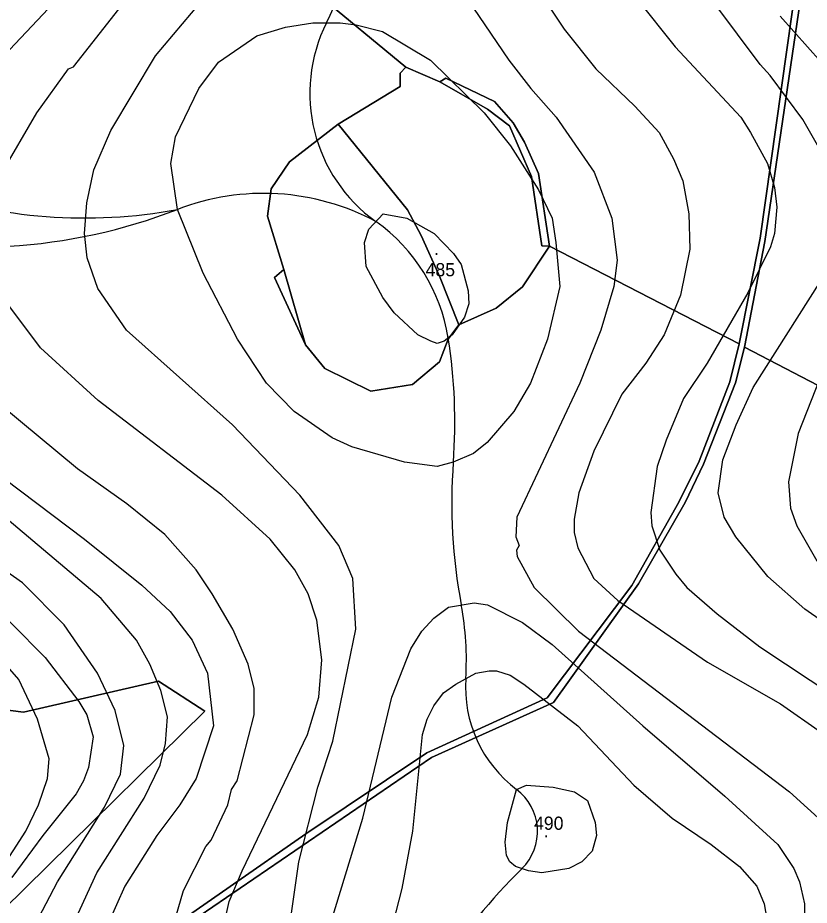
# Model space of a CAD drawing. Extents: x -510989 to -501240, y -1184665 to -1176089.
# Drawn here: x -502365.2 to -502005, y -1182213.7 to -1181809.7 of the extents above; entities that cross this region are included whole.
import ezdxf

# ---------------------------------------------------------------- set-up
doc = ezdxf.new("R2010")
doc.units = 0
for name, color, linetype in [('lesni_pozemek', 7, 'Continuous'), ('NAVRH_rozvodnice', 7, 'Continuous'), ('ostatni_plocha_x_ostatni_komunikace', 7, 'Continuous'), ('STAV_povodi', 7, 'Continuous'), ('STAV_zaplavove_uzemi', 7, 'Continuous'), ('vrstevnice_01', 7, 'Continuous'), ('vrstevnice_02', 7, 'Continuous'), ('vrstevnice_05', 7, 'Continuous')]:
    doc.layers.add(name, color=color, linetype=linetype)

msp = doc.modelspace()

# ---------------------------------------------------------------- linework, layer by layer
at = {"layer": 'lesni_pozemek'}
for points in [[(-501998.53, -1181746.76), (-501982.42, -1181764.77), (-501944.97, -1181795.03), (-501880.83, -1181826.26), (-501858.55, -1181838.68), (-501844.96, -1181879.01), (-501847.95, -1181907.31), (-501848.69, -1181934.56), (-501854.52, -1181978.7), (-501867.23, -1181995.21), (-501870.89, -1182044.77), (-502034.46, -1181959.71), (-502025.19, -1181911.54), (-502007.67, -1181791.89), (-501999.61, -1181757.83)], [(-502191.19, -1181834.98), (-502188.68, -1181832.27), (-502173.19, -1181838.91), (-502151.39, -1181851.28), (-502141.42, -1181858.86), (-502131.4, -1181881.93), (-502126.74, -1181913.48), (-502123.19, -1181913.76), (-502135.59, -1181932.28), (-502147.58, -1181941.93), (-502164.53, -1181949.5), (-502173.35, -1181927.41), (-502181.66, -1181908.77), (-502187.83, -1181897.09), (-502219.42, -1181858.24), (-502191.2, -1181841.03)], [(-502170.37, -1181837.16), (-502148.32, -1181847.91), (-502139.84, -1181857.5), (-502134.58, -1181866.3), (-502128.31, -1181880.7), (-502123.19, -1181913.76), (-502126.74, -1181913.48), (-502131.4, -1181881.93), (-502141.42, -1181858.86), (-502151.39, -1181851.28), (-502173.19, -1181838.91)], [(-502241.55, -1181875.33), (-502219.42, -1181858.24), (-502187.83, -1181897.09), (-502181.66, -1181908.77), (-502173.35, -1181927.41), (-502164.53, -1181949.5), (-502169.33, -1181955.99), (-502173.26, -1181966.39), (-502185.59, -1181976.68), (-502204.6, -1181979.69), (-502225.54, -1181969.44), (-502234.23, -1181958.67), (-502244.2, -1181924.31), (-502251.52, -1181900.08), (-502249.93, -1181887.6)], [(-502244.2, -1181924.31), (-502234.23, -1181958.67), (-502248.38, -1181927.92)]]:
    msp.add_lwpolyline(points, close=True, dxfattribs=at)
for points in [[(-502270.22, -1181764.64), (-502188.68, -1181832.27), (-502191.19, -1181834.98), (-502191.2, -1181841.03), (-502219.42, -1181858.24), (-502241.55, -1181875.33), (-502249.93, -1181887.6), (-502251.52, -1181900.08), (-502244.2, -1181924.31), (-502248.38, -1181927.92), (-502234.23, -1181958.67), (-502225.54, -1181969.44), (-502204.6, -1181979.69), (-502185.59, -1181976.68), (-502173.26, -1181966.39), (-502169.33, -1181955.99), (-502164.53, -1181949.5), (-502147.58, -1181941.93), (-502135.59, -1181932.28), (-502123.19, -1181913.76), (-502036.95, -1181958.09), (-502041.11, -1181975.39), (-502055.14, -1182011.63), (-502064.31, -1182030.15), (-502085.8, -1182068.1), (-502124.26, -1182119.35), (-502179.05, -1182144.31), (-502234.07, -1182181.25), (-502303.05, -1182229.17)], [(-502010.4, -1181789.93), (-502027.29, -1181910.03), (-502036.95, -1181958.09), (-502123.19, -1181913.76), (-502128.31, -1181880.7), (-502134.58, -1181866.3), (-502139.84, -1181857.5), (-502148.32, -1181847.91), (-502170.37, -1181837.16), (-502173.19, -1181838.91), (-502188.68, -1181832.27), (-502270.22, -1181764.64)], [(-502301.29, -1182231.46), (-502177, -1182146.5), (-502121.39, -1182121.46), (-502082.73, -1182067.43), (-502061.42, -1182030.3), (-502053.1, -1182012.99), (-502038.58, -1181975.92), (-502034.46, -1181959.71), (-501870.89, -1182044.77), (-501849.2, -1182050.7), (-501796.69, -1182062.34), (-501801.04, -1182068.44), (-501788.77, -1182102.17), (-501780.33, -1182117.19), (-501763.57, -1182127.33), (-501761.84, -1182137.93), (-501788.11, -1182174.59), (-501793.78, -1182192.58), (-501806.65, -1182208.29), (-501810.29, -1182212.17), (-501814.13, -1182217.72)], [(-502934.02, -1182227.78), (-502923.3, -1182210.79), (-502905.73, -1182206.67), (-502887.92, -1182184.97), (-502884.14, -1182188.88), (-502876.29, -1182183.65), (-502856.01, -1182160.41), (-502846.42, -1182153.77), (-502779.06, -1182222.59), (-502730.81, -1182193.96), (-502619.98, -1182190.99), (-502550.45, -1182140.43), (-502509.86, -1182121.35), (-502475.97, -1182111.18), (-502362.63, -1182125.84), (-502301.2, -1182111.69), (-502280.11, -1182125.29), (-502423.14, -1182266.14)], [(-502423.14, -1182266.14), (-502280.11, -1182125.29), (-502301.2, -1182111.69), (-502362.63, -1182125.84), (-502475.97, -1182111.18)]]:
    msp.add_lwpolyline(points, dxfattribs=at)
at = {"layer": 'NAVRH_rozvodnice'}
for centre, radius, start, end in [((-502392.11, -1181728.15), 187.23, 333.3939, 351.7543), ((-502160.6, -1181844.11), 71.7, 153.3939, 234.5296), ((-502334.76, -1181669.13), 231.74, 250.8162, 280.4836), ((-502253.4, -1181998.37), 108.68, 61.8974, 111.1386), ((-502384.95, -1181658.13), 256.1, 255.8844, 291.1386), ((-502249.03, -1181968.22), 80.69, 9.0675, 54.5296), ((-502408.93, -1181993.74), 242.62, 355.6828, 9.0675), ((-501918.2, -1182030.78), 249.51, 175.6828, 190.6749), ((-502294.86, -1182101.78), 133.79, 356.2639, 10.6749), ((-502103.04, -1182114.31), 58.44, 176.2639, 233.0323), ((-502152.53, -1182180.05), 23.85, 314.7147, 53.0323), ((-501919.42, -1182415.49), 307.46, 134.7147, 156.9283)]:
    msp.add_arc(centre, radius, start, end, dxfattribs=at)
at = {"layer": 'ostatni_plocha_x_ostatni_komunikace'}
for points in [[(-502303.05, -1182229.17), (-502234.07, -1182181.25), (-502179.05, -1182144.31), (-502124.26, -1182119.35), (-502085.8, -1182068.1), (-502064.31, -1182030.15), (-502055.14, -1182011.63), (-502041.11, -1181975.39), (-502036.95, -1181958.09), (-502027.29, -1181910.03), (-502010.4, -1181789.93)], [(-502007.67, -1181791.89), (-502025.19, -1181911.54), (-502034.46, -1181959.71), (-502038.58, -1181975.92), (-502053.1, -1182012.99), (-502061.42, -1182030.3), (-502082.73, -1182067.43), (-502121.39, -1182121.46), (-502177, -1182146.5), (-502301.29, -1182231.46)]]:
    msp.add_lwpolyline(points, dxfattribs=at)
at = {"layer": 'STAV_povodi'}
for centre, radius, start, end in [((-502392.11, -1181728.15), 187.23, 333.3939, 351.7543), ((-502160.6, -1181844.11), 71.7, 153.3939, 234.5296), ((-502249.03, -1181968.22), 80.69, 9.0675, 54.5296), ((-502408.93, -1181993.74), 242.62, 355.6828, 9.0675), ((-501918.2, -1182030.78), 249.51, 175.6828, 190.6749), ((-502294.86, -1182101.78), 133.79, 356.2639, 10.6749), ((-502103.04, -1182114.31), 58.44, 176.2639, 233.0323), ((-502152.53, -1182180.05), 23.85, 314.7147, 53.0323), ((-501919.42, -1182415.49), 307.46, 134.7147, 156.9283)]:
    msp.add_arc(centre, radius, start, end, dxfattribs=at)
at = {"layer": 'STAV_zaplavove_uzemi'}
for points in [[(-502723.47, -1180576.88), (-502750.97, -1180610.73), (-502772.12, -1180647.75), (-502783.76, -1180692.17), (-502790.11, -1180735.54), (-502816.55, -1180769.39), (-502838.76, -1180789.49), (-502880.02, -1180813.82), (-502947.71, -1180825.45), (-502980.5, -1180833.91), (-503008.01, -1180838.14), (-503027.04, -1180827.57), (-503058.78, -1180840.26), (-503097.92, -1180865.65), (-503133.88, -1180877.28), (-503224.85, -1180888.92), (-503331.68, -1180909.01), (-503349.66, -1180914.3), (-503380.34, -1180944.98), (-503395.15, -1180996.81), (-503404.67, -1181054.99), (-503414.18, -1181088.83), (-503405.74, -1181137.71), (-503341.21, -1181192.71), (-503275.63, -1181213.86), (-503238.61, -1181228.67), (-503221.69, -1181245.6), (-503229.09, -1181273.1), (-503244.96, -1181310.12), (-503251.3, -1181333.39), (-503243.9, -1181363.01), (-503246.02, -1181393.68), (-503244.96, -1181433.88), (-503251.3, -1181477.25), (-503261.88, -1181518.5), (-503269.29, -1181530.14), (-503299, -1181579.21), (-503326.93, -1181610.62), (-503351.36, -1181638.55), (-503381.61, -1181666.47), (-503397.91, -1181682.76), (-503420.01, -1181721.16), (-503428.16, -1181736.28), (-503464.23, -1181735.12), (-503497.97, -1181758.39), (-503482.84, -1181800.28), (-503460.74, -1181841), (-503407.53, -1181883.86), (-503369.52, -1181914.83), (-503348.4, -1181945.81), (-503334.32, -1181976.78), (-503286.45, -1182017.61), (-503224.5, -1182073.92), (-503185.08, -1182121.79), (-503159.74, -1182180.92), (-503125.16, -1182269.48), (-503118.18, -1182319.52), (-503118.18, -1182384.67), (-503122.84, -1182470.78), (-503133.31, -1182562.7), (-503147.27, -1182666.25), (-503152.24, -1182800.82), (-503140.98, -1182878.25), (-503110, -1182947.24), (-503050.82, -1183014.1), (-502950.75, -1183132.78), (-502862.33, -1183242.16), (-502789.02, -1183301.5), (-502594.33, -1183372.67), (-502552.52, -1183394.35), (-502521.54, -1183433.06), (-502481.28, -1183546.12), (-502442.56, -1183663.81), (-502399.2, -1183755.19), (-502318.67, -1183838.81), (-502270.66, -1183889.92), (-502173.29, -1183977.22)], [(-502250.32, -1184002.61), (-502355.07, -1183875.41), (-502442.37, -1183790.61), (-502477.29, -1183700.82), (-502532.16, -1183578.61), (-502567.08, -1183448.91), (-502626.05, -1183402.34), (-502705.41, -1183380.59), (-502814.2, -1183349.87), (-502882.03, -1183297.39), (-502931.95, -1183237.24), (-503042.02, -1183107.97), (-503139.64, -1183018.94), (-503222.14, -1182957.59), (-503308.56, -1182839.96), (-503316.24, -1182784.92), (-503330.32, -1182756.77), (-503348.24, -1182719.65), (-503334.16, -1182651.82), (-503323.92, -1182595.5), (-503313.68, -1182526.39), (-503294.1, -1182480.5), (-503251.86, -1182396.03), (-503229.34, -1182314.37), (-503216.1, -1182227.15), (-503242.43, -1182174.5), (-503271.86, -1182129.59), (-503287.34, -1182081.58), (-503343.88, -1182028.1), (-503361.79, -1182008.91), (-503396.35, -1181952.59), (-503442.43, -1181933.39), (-503497.46, -1181888.6), (-503525.62, -1181860.44), (-503528.18, -1181837.4), (-503548.66, -1181767.01), (-503558.9, -1181729.89), (-503576.82, -1181682.53), (-503578.1, -1181621.1), (-503567.86, -1181572.46), (-503552.5, -1181536.63), (-503538.04, -1181458.36), (-503518.33, -1181411.9), (-503509.88, -1181341.51), (-503497.21, -1181207.63), (-503499.77, -1181097.56), (-503498.02, -1181031.35), (-503510.82, -1180970.85), (-503549.22, -1180952.23), (-503571.32, -1180940.6), (-503605.07, -1180937.11), (-503651.61, -1180939.44), (-503671.39, -1180917.33), (-503679.53, -1180892.89), (-503713.27, -1180871.95), (-503727.24, -1180859.15), (-503734.22, -1180833.55), (-503728.4, -1180799.81), (-503741.2, -1180770.72), (-503722.82, -1180725.17), (-503721.54, -1180703.41), (-503731.78, -1180697.01), (-503767.61, -1180699.57), (-503790.65, -1180697.01), (-503817.53, -1180697.01), (-503861.04, -1180686.77), (-503889.2, -1180675.25), (-503900.72, -1180668.85), (-503953.2, -1180679.09), (-503997.99, -1180697.01), (-504063.27, -1180722.61), (-504109.34, -1180749.49), (-504142.62, -1180776.36), (-504177.18, -1180796.84), (-504211.73, -1180817.32), (-504414.98, -1180961.5), (-504472.7, -1180998.11), (-504544.51, -1181068.5), (-504600.82, -1181143.12), (-504621.94, -1181196.62), (-504641.65, -1181267.01), (-504660.25, -1181350.62), (-504634.7, -1181398.32), (-504617.66, -1181447.72), (-504600.62, -1181492.01), (-504587, -1181548.23), (-504592.11, -1181628.29), (-504569.96, -1181682.81), (-504568.26, -1181664.07), (-504554.63, -1181621.48), (-504547.82, -1181597.63)], [(-502765.18, -1180820.83), (-502819.12, -1180854.68), (-502855.09, -1180856.79), (-502878.36, -1180851.5), (-502911.15, -1180848.33), (-502954.52, -1180870.54), (-502984.14, -1180869.48), (-503005.29, -1180861.02), (-503048.66, -1180872.66), (-503074.04, -1180895.93), (-503100.49, -1180910.74), (-503124.82, -1180934.01), (-503148.09, -1180961.51), (-503167.13, -1180991.13), (-503214.18, -1181039.04), (-503223.14, -1181058.24), (-503224.42, -1181086.39), (-503233.38, -1181129.91), (-503224.42, -1181152.95), (-503210.34, -1181174.71), (-503189.86, -1181187.51), (-503177.06, -1181216.94), (-503187.3, -1181265.58), (-503182.09, -1181326.92), (-503202.22, -1181367.18), (-503223.9, -1181396.6), (-503227, -1181422.93), (-503244.04, -1181475.59), (-503248.68, -1181509.66), (-503278.16, -1181558.16), (-503308.83, -1181601.52), (-503351.14, -1181645.95), (-503365.95, -1181659.7), (-503395.57, -1181685.09), (-503411.43, -1181722.11), (-503422.01, -1181739.03), (-503437.88, -1181747.49), (-503460.09, -1181743.26), (-503481.25, -1181748.55), (-503492.88, -1181761.25), (-503472.79, -1181803.56), (-503443.17, -1181840.58), (-503413.55, -1181857.5), (-503278.84, -1181941.97), (-503242.23, -1181977.17), (-503180.29, -1182027.85), (-503125.38, -1182098.25), (-503088.78, -1182167.23), (-503075.54, -1182217), (-503114.26, -1182162.8), (-503152.97, -1182091.56), (-503197.89, -1182048.2), (-503210.28, -1182032.71), (-503231.96, -1182021.87), (-503259.83, -1182017.22), (-503266.03, -1182021.87), (-503224.21, -1182048.2), (-503199.43, -1182076.07), (-503157.62, -1182114.79), (-503135.94, -1182159.7), (-503118.9, -1182207.71), (-503111.16, -1182251.07), (-503108.24, -1182409.43), (-503115.92, -1182478.55), (-503128.72, -1182603.98), (-503131.28, -1182696.13), (-503104.4, -1182780.6), (-503071.45, -1182869.91), (-503052.71, -1182886.94), (-502977.76, -1182944.86), (-502838.07, -1183047.07), (-502664.31, -1183174.84), (-502563.8, -1183270.24), (-502485.44, -1183353.71), (-502446.26, -1183432.07), (-502383.48, -1183571.46), (-502315.46, -1183658.04), (-502253.62, -1183724), (-502158.8, -1183808.51), (-502045.43, -1183923.94), (-501930, -1184016.7), (-501793.89, -1184089.91), (-501746.5, -1184127.32), (-501709.09, -1184197.15)], [(-502226.81, -1183999.33), (-502311.75, -1183908.57), (-502419.96, -1183792.22), (-502451.37, -1183739.86), (-502483.95, -1183647.94), (-502521.19, -1183547.88), (-502550.27, -1183461.78), (-502572.38, -1183429.2), (-502656.85, -1183386.44), (-502768.21, -1183357), (-502834.76, -1183325), (-502889.79, -1183272.53), (-502938.43, -1183213.65), (-503042.23, -1183094.94), (-503121.07, -1183000.61), (-503188.65, -1182909.1), (-503198.5, -1182830.26), (-503192.9, -1182654.04), (-503169.63, -1182457.41), (-503165.02, -1182331.94), (-503174.64, -1182244.43), (-503211.18, -1182165.58), (-503248.68, -1182104.04), (-503298.6, -1182058.14), (-503358.04, -1182010.06), (-503388.64, -1181959.36), (-503422.73, -1181920.9), (-503472.56, -1181875.44), (-503525.05, -1181800.26), (-503528.23, -1181753.72), (-503520.82, -1181644.77), (-503514.48, -1181592.94), (-503470.14, -1181471.68), (-503458.61, -1181430.33), (-503465.34, -1181377.45), (-503493.67, -1181297.01), (-503493.67, -1181272.57), (-503489.02, -1181233.01), (-503455.28, -1181146.91), (-503458.77, -1181102.69), (-503461.1, -1181050.33), (-503461.1, -1181016.59), (-503465.75, -1180995.65), (-503478.55, -1180979.36)]]:
    msp.add_spline(points, degree=3, dxfattribs=at)
at = {"layer": 'vrstevnice_01'}
for points in [[(-502273.69, -1182233), (-502269, -1182212), (-502263.09, -1182198), (-502233.41, -1182136), (-502228.19, -1182119), (-502226.81, -1182102), (-502229.19, -1182084), (-502233, -1182072), (-502239.09, -1182061), (-502250.41, -1182047), (-502272.41, -1182027), (-502328.69, -1181984), (-502354.91, -1181960), (-502372.09, -1181937), (-502376.31, -1181929), (-502378.19, -1181921), (-502378.81, -1181905), (-502372.81, -1181881), (-502356.59, -1181853), (-502342.19, -1181833), (-502339.81, -1181832), (-502320.91, -1181808), (-502297.91, -1181778), (-502275.09, -1181750)], [(-501895.41, -1182226), (-501895.41, -1182213), (-501900, -1182190), (-501908.69, -1182170), (-501927.59, -1182144), (-501965.31, -1182108), (-502007.09, -1182079), (-502023.91, -1182064), (-502038.41, -1182046), (-502043.81, -1182037), (-502046.41, -1182026), (-502044.31, -1182011), (-502038.31, -1181995), (-502030.59, -1181978), (-501999.41, -1181929), (-501994.31, -1181914), (-501993.5, -1181896), (-501998.81, -1181872), (-502007.91, -1181856), (-502022.81, -1181836), (-502027.41, -1181831), (-502078.09, -1181763)], [(-502128.41, -1181797), (-502116.59, -1181815), (-502102.19, -1181833), (-502084.41, -1181850), (-502073.31, -1181862), (-502066.81, -1181874), (-502062.59, -1181884), (-502059.81, -1181899), (-502059.31, -1181915), (-502063.59, -1181936), (-502071.09, -1181954), (-502079.41, -1181967), (-502090.31, -1181981), (-502103.09, -1182007), (-502109.81, -1182026), (-502112, -1182038), (-502112, -1182044), (-502110.31, -1182051), (-502103.09, -1182065), (-502092.19, -1182075), (-502051.31, -1182103), (-502018.09, -1182122), (-501999.5, -1182135)], [(-502211.19, -1181813), (-502199.31, -1181816), (-502177.41, -1181829), (-502152.91, -1181853), (-502140.91, -1181868), (-502128.19, -1181888), (-502122, -1181901), (-502120.31, -1181912), (-502118.59, -1181932), (-502124.09, -1181956), (-502131.81, -1181976), (-502139.5, -1181989), (-502151.59, -1182003), (-502157.81, -1182008), (-502167, -1182012), (-502174.31, -1182014), (-502189.19, -1182012), (-502213.19, -1182005), (-502222.09, -1182001), (-502239.5, -1181989), (-502252, -1181976), (-502265.19, -1181956), (-502280.81, -1181926), (-502292.59, -1181897), (-502295.59, -1181876), (-502293.5, -1181864), (-502282.81, -1181842), (-502273.81, -1181830), (-502256.5, -1181818), (-502243.31, -1181814), (-502230.91, -1181812), (-502218.5, -1181812), (-502211.19, -1181813)], [(-502359.19, -1182226), (-502347.19, -1182203), (-502325.81, -1182169), (-502318.5, -1182154), (-502316.91, -1182141), (-502320.91, -1182125), (-502328.91, -1182108), (-502344.09, -1182086), (-502363.09, -1182067), (-502407.19, -1182036), (-502438.5, -1182019), (-502471.19, -1181998), (-502490.69, -1181984), (-502500.09, -1181971), (-502510.31, -1181954), (-502516.5, -1181937), (-502518.5, -1181909), (-502517.09, -1181892)], [(-502404.81, -1182241), (-502380.41, -1182209), (-502361.59, -1182180), (-502355.81, -1182168), (-502351.69, -1182156), (-502350.91, -1182147), (-502356.31, -1182129), (-502364.81, -1182111), (-502380.59, -1182093), (-502392.91, -1182083), (-502412.09, -1182073), (-502497.41, -1182036), (-502535.19, -1182016), (-502564.69, -1181996), (-502583.91, -1181972), (-502590.69, -1181960)], [(-502393.19, -1182003), (-502334.91, -1182047), (-502308.81, -1182068), (-502295.91, -1182080), (-502285.81, -1182093), (-502278.91, -1182108), (-502276.09, -1182132), (-502284.09, -1182156), (-502291.41, -1182168), (-502301.91, -1182182), (-502316.5, -1182205), (-502324.09, -1182222)], [(-502226.19, -1182233), (-502208.19, -1182174), (-502195, -1182119), (-502186.31, -1182097), (-502181.31, -1182089), (-502175.91, -1182083), (-502169.19, -1182078), (-502157.59, -1182076), (-502151.5, -1182077), (-502135.59, -1182085), (-502122.09, -1182095)], [(-502122.09, -1182095), (-502080.81, -1182132), (-502043.5, -1182164), (-502019.31, -1182186), (-502012, -1182197), (-502009.41, -1182203), (-502007.19, -1182213), (-502007.41, -1182228)], [(-502121.5, -1182160), (-502111.81, -1182162), (-502106, -1182166), (-502102.5, -1182176), (-502101.91, -1182182), (-502103.81, -1182189), (-502108.5, -1182194), (-502114.41, -1182197), (-502126.69, -1182199), (-502132.81, -1182198), (-502138.69, -1182196), (-502141.31, -1182194), (-502142.81, -1182191), (-502143.41, -1182185), (-502142.31, -1182176), (-502138.19, -1182161), (-502133.69, -1182159), (-502121.5, -1182160)]]:
    msp.add_lwpolyline(points, dxfattribs=at)
at = {"layer": 'vrstevnice_02'}
for points in [[(-502343.5, -1182230), (-502329.31, -1182199), (-502307.69, -1182165), (-502300.41, -1182150), (-502298, -1182140), (-502297.09, -1182128), (-502300.09, -1182116), (-502305.19, -1182104), (-502311.19, -1182093), (-502327.31, -1182074), (-502370, -1182038), (-502374.19, -1182036), (-502440.41, -1181995), (-502462.91, -1181978), (-502468.31, -1181972), (-502475.81, -1181961), (-502486.09, -1181932), (-502487.31, -1181900), (-502483.69, -1181881), (-502473.19, -1181856), (-502461.59, -1181839), (-502450, -1181827), (-502404.81, -1181793), (-502393, -1181783)], [(-502237.31, -1182194), (-502228.59, -1182160), (-502221.81, -1182139), (-502211.31, -1182088), (-502212.69, -1182065), (-502219.09, -1182050), (-502236.81, -1182027), (-502267.5, -1181995), (-502315.69, -1181952), (-502328.81, -1181933), (-502333.69, -1181919), (-502334.91, -1181908), (-502333.81, -1181894), (-502330.59, -1181879), (-502322.91, -1181861), (-502302.5, -1181827), (-502273.81, -1181793)], [(-502166.19, -1181793), (-502141.69, -1181829), (-502131.69, -1181842), (-502120.19, -1181855), (-502102.91, -1181880), (-502094.81, -1181901), (-502092.5, -1181920), (-502094, -1181932), (-502099.81, -1181952), (-502109.5, -1181976), (-502138.09, -1182037), (-502138.59, -1182046), (-502137.09, -1182050), (-502138.31, -1182052), (-502138, -1182055), (-502130.19, -1182069), (-502110, -1182089), (-502014, -1182162), (-501997.59, -1182177), (-501989.5, -1182191), (-501987.69, -1182207), (-501987.69, -1182218)], [(-502386.81, -1181843), (-502346.19, -1181800)], [(-502083.5, -1181801), (-502066.09, -1181823), (-502036.09, -1181855), (-502031.81, -1181862), (-502024.09, -1181876), (-502020.81, -1181887), (-502019.81, -1181896), (-502020.81, -1181908), (-502022.59, -1181914), (-502032.91, -1181935), (-502051.5, -1181967), (-502062.31, -1181983), (-502070.19, -1182002), (-502074.19, -1182014), (-502077.19, -1182035), (-502076.69, -1182041), (-502073.09, -1182052), (-502065.81, -1182063), (-502060.69, -1182069), (-502046.91, -1182081), (-502027.5, -1182096), (-501992.91, -1182119)], [(-502018.31, -1181809), (-501993.41, -1181837), (-501976.31, -1181861), (-501974.59, -1181865), (-501971.81, -1181868), (-501966.69, -1181880), (-501964.81, -1181888), (-501964.41, -1181902), (-501967.09, -1181918), (-501975.09, -1181936), (-501998.19, -1181969), (-502010.09, -1181999), (-502014.5, -1182021), (-502013.5, -1182033), (-502010.69, -1182041), (-502001.5, -1182057), (-501986.59, -1182075), (-501943.41, -1182114), (-501914.19, -1182138), (-501892.19, -1182161), (-501875.69, -1182184), (-501867.31, -1182199), (-501862.69, -1182217)], [(-502163.5, -1181922), (-502160.19, -1181934), (-502159.91, -1181940), (-502161.91, -1181946), (-502167.5, -1181954), (-502171.19, -1181957), (-502174.31, -1181958), (-502177.31, -1181957), (-502183.19, -1181954), (-502194, -1181944), (-502199.09, -1181937), (-502206.69, -1181923), (-502207.41, -1181912), (-502205.41, -1181906), (-502199, -1181899), (-502188.19, -1181901), (-502175.69, -1181908), (-502166.91, -1181917), (-502163.5, -1181922)], [(-502260.41, -1182104), (-502267.41, -1182088), (-502276.69, -1182072), (-502284, -1182061), (-502298.31, -1182045), (-502315.59, -1182031), (-502338.09, -1182015), (-502372.91, -1181986)], [(-502383.5, -1182070), (-502352.69, -1182101), (-502337.41, -1182121), (-502333.81, -1182127), (-502330.91, -1182137), (-502333, -1182151), (-502335.31, -1182157), (-502338.59, -1182163), (-502353.81, -1182182), (-502367.91, -1182201)], [(-502328.5, -1182404), (-502332, -1182387), (-502329.5, -1182363), (-502321.41, -1182341), (-502302.69, -1182308), (-502297.91, -1182291), (-502297.59, -1182243), (-502296.81, -1182231), (-502289.81, -1182207), (-502279.69, -1182187), (-502277.19, -1182184), (-502269.69, -1182168), (-502268, -1182161), (-502265.31, -1182157), (-502257.59, -1182127), (-502257.59, -1182115), (-502260.41, -1182104)], [(-502194.41, -1182222), (-502190.31, -1182206), (-502185.41, -1182180), (-502181.09, -1182136), (-502178.91, -1182129), (-502175.91, -1182123), (-502171.41, -1182117), (-502165.91, -1182113), (-502156.81, -1182108), (-502150.69, -1182107), (-502147.41, -1182107), (-502141.19, -1182109), (-502134.91, -1182113)], [(-502134.91, -1182113), (-502110.31, -1182132), (-502084.81, -1182159), (-502067.41, -1182174), (-502049.69, -1182186), (-502036.81, -1182196), (-502028.91, -1182205), (-502025.5, -1182213), (-502024.31, -1182220)], [(-502245.19, -1182249), (-502237.31, -1182194)]]:
    msp.add_lwpolyline(points, dxfattribs=at)

# ---------------------------------------------------------------- texts
at = {"layer": 'vrstevnice_05'}
for s, p in [('.', (-502175.84, -1181917.71)), ('485', (-502179.61, -1181927.4)), ('490', (-502130.26, -1182179.35)), ('.', (-502125.85, -1182182.76))]:
    msp.add_text(s, height=6, dxfattribs=at).set_placement(p)

doc.saveas('drawing.dxf')
